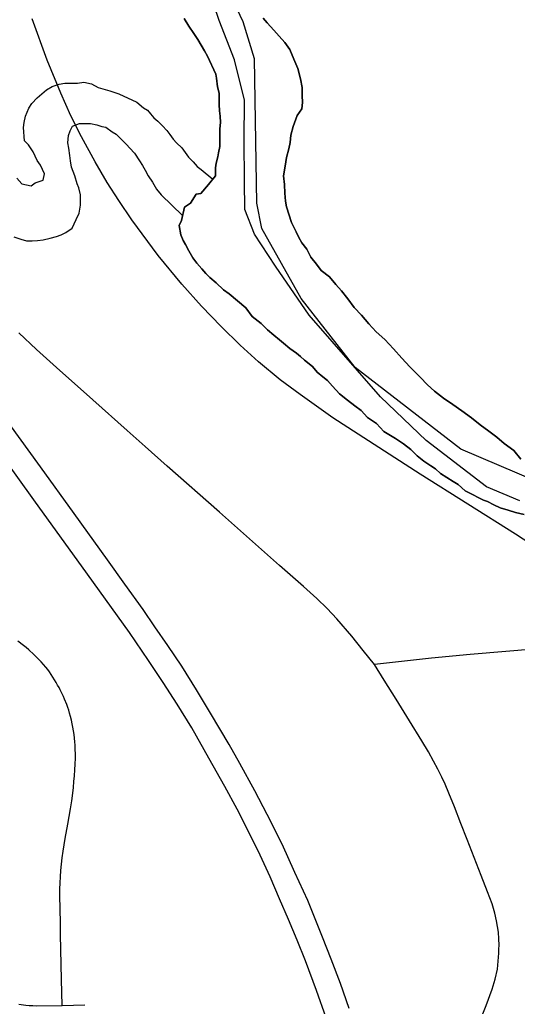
# Model space of a CAD drawing. Extents: x -59 to 82, y -3 to 49.
# Drawn here: x -13.6647 to -13.4259, y 33.4865 to 33.9593 of the extents above; entities that cross this region are included whole.
import ezdxf

# ---------------------------------------------------------------- set-up
doc = ezdxf.new("R2010")
doc.units = 0
for name, color, linetype in [('GM_X_City_Street', 7, 'Continuous'), ('GM_X_Corporation', 7, 'Continuous'), ('GM_X_County_Road', 7, 'Continuous'), ('GM_X_Major_River', 7, 'Continuous'), ('GM_X_Minor_River', 7, 'Continuous'), ('GM_X_Rail_Line', 7, 'Continuous'), ('GM_X_State_Route', 7, 'Continuous')]:
    doc.layers.add(name, color=color, linetype=linetype)

msp = doc.modelspace()

# ---------------------------------------------------------------- linework, layer by layer
at = {"layer": 'GM_X_City_Street'}
for points in [[(-13.64423, 33.48685), (-13.64459, 33.49939), (-13.64496, 33.51366), (-13.64506, 33.52093), (-13.64513, 33.52649), (-13.6454, 33.53961), (-13.64534, 33.54263), (-13.64523, 33.54561), (-13.64507, 33.5486), (-13.64487, 33.55158), (-13.64461, 33.55459), (-13.64423, 33.55772), (-13.6438, 33.56082), (-13.64332, 33.56391), (-13.64279, 33.56699), (-13.64151, 33.57376), (-13.64087, 33.57747), (-13.64028, 33.58119), (-13.63973, 33.58492), (-13.63923, 33.58864), (-13.63892, 33.59142), (-13.63865, 33.5942), (-13.63841, 33.59699), (-13.63823, 33.59978), (-13.63808, 33.60257), (-13.63798, 33.60538), (-13.63807, 33.61158), (-13.6382, 33.61332), (-13.63838, 33.61505), (-13.63859, 33.61678), (-13.63885, 33.6185), (-13.63915, 33.62022), (-13.6395, 33.62192), (-13.63988, 33.62362), (-13.64031, 33.62531), (-13.64077, 33.62699), (-13.64118, 33.62837), (-13.64163, 33.62972), (-13.6421, 33.63106), (-13.64315, 33.63371), (-13.64373, 33.635), (-13.64435, 33.63632), (-13.64524, 33.63812), (-13.64581, 33.63927), (-13.64651, 33.64045), (-13.64718, 33.64168), (-13.64793, 33.64298), (-13.6487, 33.64424), (-13.65036, 33.64672), (-13.65124, 33.64793), (-13.65213, 33.64908), (-13.65431, 33.65155), (-13.65546, 33.65276), (-13.65783, 33.65511), (-13.66032, 33.65734), (-13.66159, 33.65842), (-13.6629, 33.65947), (-13.66557, 33.66146)], [(-13.66505, 33.48753), (-13.66176, 33.4871), (-13.66011, 33.48694), (-13.65845, 33.48683), (-13.65682, 33.48676), (-13.64423, 33.48685), (-13.6334, 33.48713)]]:
    msp.add_lwpolyline(points, dxfattribs=at)
at = {"layer": 'GM_X_Corporation'}
for points in [[(-13.42466, 33.72882), (-13.44066, 33.73549), (-13.46972, 33.75759), (-13.49156, 33.77864), (-13.52574, 33.81778), (-13.54192, 33.84117), (-13.55195, 33.85663), (-13.55663, 33.86836), (-13.55679, 33.88203), (-13.557, 33.90141), (-13.55684, 33.92078), (-13.5616, 33.94011), (-13.56902, 33.95902), (-13.57411, 33.97416)], [(-13.12053, 33.50883), (-13.21351, 33.59195), (-13.21819, 33.62833), (-13.21162, 33.64621), (-13.18449, 33.68998), (-13.17216, 33.71443), (-13.16682, 33.73252), (-13.17216, 33.74834), (-13.18449, 33.76088), (-13.22333, 33.77609), (-13.25334, 33.78431), (-13.28683, 33.78718), (-13.31273, 33.78328), (-13.35177, 33.76663), (-13.38609, 33.74238), (-13.40767, 33.73416), (-13.45309, 33.75348), (-13.50375, 33.79259), (-13.52964, 33.82572), (-13.54855, 33.85922), (-13.55098, 33.87136), (-13.55197, 33.94051), (-13.55749, 33.95826), (-13.56598, 33.97631)]]:
    msp.add_lwpolyline(points, dxfattribs=at)
at = {"layer": 'GM_X_County_Road'}
for points in [[(-13.49444, 33.65024), (-13.49984, 33.65708), (-13.50535, 33.66392), (-13.51253, 33.67216), (-13.51723, 33.67715), (-13.52213, 33.6819), (-13.52845, 33.68765), (-13.53999, 33.69779), (-13.56876, 33.72326), (-13.59392, 33.74539), (-13.60455, 33.75475), (-13.61307, 33.7624), (-13.62961, 33.77713), (-13.64702, 33.79266), (-13.65661, 33.80128), (-13.66505, 33.8093)], [(-13.41632, 33.65776), (-13.4485, 33.65517), (-13.46711, 33.65339), (-13.48149, 33.65181), (-13.49444, 33.65024)], [(-13.43473, 33.51384), (-13.43468, 33.51574), (-13.43486, 33.51879), (-13.435, 33.52196), (-13.43594, 33.52746), (-13.43674, 33.53105), (-13.43803, 33.53562), (-13.44019, 33.54139), (-13.44328, 33.54916), (-13.4466, 33.55776), (-13.45005, 33.5664), (-13.45308, 33.57418), (-13.45613, 33.58204), (-13.45879, 33.58871), (-13.4606, 33.59295), (-13.46215, 33.59631), (-13.46402, 33.60012), (-13.46608, 33.60405), (-13.46854, 33.60837), (-13.47181, 33.61378), (-13.4776, 33.62331), (-13.48411, 33.63371), (-13.48984, 33.64286), (-13.49444, 33.65024)], [(-13.44642, 33.47281), (-13.44087, 33.4868), (-13.438, 33.49475), (-13.43652, 33.49956), (-13.43551, 33.50436), (-13.43505, 33.50816), (-13.43477, 33.51195), (-13.43473, 33.51384)]]:
    msp.add_lwpolyline(points, dxfattribs=at)
at = {"layer": 'GM_X_Major_River'}
for points in [[(-13.58579, 33.95996), (-13.58346, 33.95619), (-13.58113, 33.9528), (-13.57919, 33.94978), (-13.57764, 33.94714), (-13.57608, 33.9445), (-13.57453, 33.94186), (-13.57061, 33.93316), (-13.5702, 33.93127), (-13.56977, 33.92709), (-13.56897, 33.92406), (-13.56894, 33.92178), (-13.5689, 33.91874), (-13.56885, 33.9157), (-13.56844, 33.91305), (-13.5684, 33.91001), (-13.56873, 33.90696), (-13.56869, 33.90392), (-13.56862, 33.8986), (-13.56934, 33.89556), (-13.56969, 33.89365), (-13.57041, 33.8906), (-13.57075, 33.88832), (-13.5707, 33.88452), (-13.57406, 33.8803), (-13.5778, 33.87607), (-13.58007, 33.87566), (-13.58267, 33.87145), (-13.58568, 33.86952), (-13.58711, 33.86304), (-13.58822, 33.86074), (-13.5874, 33.85619), (-13.58622, 33.85355), (-13.58506, 33.85166), (-13.5835, 33.84864), (-13.58155, 33.84524), (-13.57962, 33.84261), (-13.5773, 33.83997), (-13.57537, 33.83772), (-13.57345, 33.83584), (-13.57037, 33.83322), (-13.56691, 33.82984), (-13.56423, 33.82797), (-13.55616, 33.82123), (-13.55307, 33.81708), (-13.54884, 33.81372), (-13.54576, 33.81071), (-13.54269, 33.80809), (-13.54, 33.80584), (-13.53808, 33.80435), (-13.53501, 33.80172), (-13.53194, 33.79948), (-13.53002, 33.79798), (-13.5281, 33.7961), (-13.52426, 33.79311), (-13.52195, 33.79048), (-13.51926, 33.78823), (-13.51695, 33.78636), (-13.51464, 33.78373), (-13.51117, 33.77997), (-13.50733, 33.77697), (-13.50388, 33.77435), (-13.50081, 33.77211), (-13.49773, 33.76873), (-13.49351, 33.76574), (-13.49004, 33.76198), (-13.4843, 33.75863), (-13.48046, 33.75602), (-13.47701, 33.7534), (-13.47393, 33.75039), (-13.47086, 33.74777), (-13.46741, 33.74553), (-13.46511, 33.74404), (-13.4628, 33.74179), (-13.45974, 33.73992), (-13.45668, 33.73806), (-13.45438, 33.73657)], [(-13.45438, 33.73657), (-13.45668, 33.73806), (-13.45974, 33.73992), (-13.4628, 33.74179), (-13.46511, 33.74404), (-13.46741, 33.74553), (-13.47086, 33.74777), (-13.47393, 33.75039), (-13.47701, 33.7534), (-13.48046, 33.75602), (-13.4843, 33.75863), (-13.49004, 33.76198), (-13.49351, 33.76574), (-13.49773, 33.76873), (-13.50081, 33.77211), (-13.50388, 33.77435), (-13.50733, 33.77697), (-13.51117, 33.77997), (-13.51464, 33.78373), (-13.51695, 33.78636), (-13.51926, 33.78823), (-13.52195, 33.79048), (-13.52426, 33.79311), (-13.5281, 33.7961), (-13.53002, 33.79798), (-13.53194, 33.79948), (-13.53501, 33.80172), (-13.53808, 33.80435), (-13.54, 33.80584), (-13.54269, 33.80809), (-13.54576, 33.81071), (-13.54884, 33.81372), (-13.55307, 33.81708), (-13.55616, 33.82123), (-13.56423, 33.82797), (-13.56691, 33.82984), (-13.57037, 33.83322), (-13.57345, 33.83584), (-13.57537, 33.83772), (-13.5773, 33.83997), (-13.57962, 33.84261), (-13.58155, 33.84524), (-13.5835, 33.84864), (-13.58506, 33.85166), (-13.58622, 33.85355), (-13.5874, 33.85619), (-13.58822, 33.86074), (-13.58711, 33.86304), (-13.58568, 33.86952), (-13.58267, 33.87145), (-13.58007, 33.87566), (-13.5778, 33.87607), (-13.57406, 33.8803), (-13.5707, 33.88452), (-13.57075, 33.88832), (-13.57041, 33.8906), (-13.56969, 33.89365), (-13.56934, 33.89556), (-13.56862, 33.8986), (-13.56869, 33.90392), (-13.56873, 33.90696), (-13.5684, 33.91001), (-13.56844, 33.91305), (-13.56885, 33.9157), (-13.5689, 33.91874), (-13.56894, 33.92178), (-13.56897, 33.92406), (-13.56977, 33.92709), (-13.5702, 33.93127), (-13.57061, 33.93316), (-13.57453, 33.94186), (-13.57608, 33.9445), (-13.57764, 33.94714), (-13.57919, 33.94978), (-13.58113, 33.9528), (-13.58346, 33.95619), (-13.58579, 33.95996)], [(-13.52693, 33.84932), (-13.52925, 33.85234), (-13.53081, 33.85498), (-13.53198, 33.85762), (-13.53315, 33.85989), (-13.53432, 33.86216), (-13.5367, 33.86973), (-13.53712, 33.87238), (-13.53755, 33.87618), (-13.53761, 33.88036), (-13.53805, 33.88453), (-13.53735, 33.8891), (-13.53665, 33.89329), (-13.53557, 33.89748), (-13.53485, 33.90053), (-13.53452, 33.90396), (-13.53344, 33.90815), (-13.53161, 33.91349), (-13.52938, 33.91656), (-13.52904, 33.91961), (-13.52909, 33.92302), (-13.52914, 33.92682), (-13.52996, 33.931), (-13.53116, 33.93592), (-13.53312, 33.94046), (-13.53508, 33.94499), (-13.53741, 33.94839), (-13.54011, 33.95139), (-13.54281, 33.9544), (-13.54589, 33.95778), (-13.54782, 33.96004)], [(-13.54782, 33.96004), (-13.54589, 33.95778), (-13.54281, 33.9544), (-13.54011, 33.95139), (-13.53741, 33.94839), (-13.53508, 33.94499), (-13.53312, 33.94046), (-13.53116, 33.93592), (-13.52996, 33.931), (-13.52914, 33.92682), (-13.52909, 33.92302), (-13.52904, 33.91961), (-13.52938, 33.91656), (-13.53161, 33.91349), (-13.53344, 33.90815), (-13.53452, 33.90396), (-13.53485, 33.90053), (-13.53557, 33.89748), (-13.53665, 33.89329), (-13.53735, 33.8891), (-13.53805, 33.88453), (-13.53761, 33.88036), (-13.53755, 33.87618), (-13.53712, 33.87238), (-13.5367, 33.86973), (-13.53432, 33.86216), (-13.53315, 33.85989), (-13.53198, 33.85762), (-13.53081, 33.85498), (-13.52925, 33.85234), (-13.52693, 33.84932)], [(-13.42417, 33.74872), (-13.42765, 33.75285), (-13.43225, 33.75622), (-13.43571, 33.75922), (-13.43954, 33.76221), (-13.44376, 33.7652), (-13.44798, 33.76857), (-13.45259, 33.77194), (-13.4568, 33.77492), (-13.4614, 33.77791), (-13.46562, 33.78128), (-13.46909, 33.78428), (-13.47255, 33.78804), (-13.47755, 33.79292), (-13.48141, 33.79705), (-13.48527, 33.80156), (-13.48951, 33.80607), (-13.49373, 33.80982), (-13.4972, 33.81358), (-13.50068, 33.81772), (-13.50415, 33.82148), (-13.50724, 33.82562), (-13.51033, 33.82938), (-13.51303, 33.83239), (-13.51612, 33.83615), (-13.51996, 33.83915), (-13.52228, 33.84216), (-13.52498, 33.84555), (-13.52693, 33.84932)], [(-13.52693, 33.84932), (-13.52498, 33.84555), (-13.52228, 33.84216), (-13.51996, 33.83915), (-13.51612, 33.83615), (-13.51303, 33.83239), (-13.51033, 33.82938), (-13.50724, 33.82562), (-13.50415, 33.82148), (-13.50068, 33.81772), (-13.4972, 33.81358), (-13.49373, 33.80982), (-13.48951, 33.80607), (-13.48527, 33.80156), (-13.48141, 33.79705), (-13.47755, 33.79292), (-13.47255, 33.78804), (-13.46909, 33.78428), (-13.46562, 33.78128), (-13.4614, 33.77791), (-13.4568, 33.77492), (-13.45259, 33.77194), (-13.44798, 33.76857), (-13.44376, 33.7652), (-13.43954, 33.76221), (-13.43571, 33.75922), (-13.43225, 33.75622), (-13.42765, 33.75285), (-13.42417, 33.74872)], [(-13.45438, 33.73657), (-13.45092, 33.73357), (-13.44748, 33.73171), (-13.44442, 33.73023), (-13.44213, 33.72912), (-13.44022, 33.72838), (-13.43716, 33.7269), (-13.4341, 33.72542), (-13.43029, 33.72432), (-13.42686, 33.72322), (-13.42267, 33.72213)], [(-13.42267, 33.72213), (-13.42686, 33.72322), (-13.43029, 33.72432), (-13.4341, 33.72542), (-13.43716, 33.7269), (-13.44022, 33.72838), (-13.44213, 33.72912), (-13.44442, 33.73023), (-13.44748, 33.73171), (-13.45092, 33.73357), (-13.45438, 33.73657)]]:
    msp.add_lwpolyline(points, dxfattribs=at)
at = {"layer": 'GM_X_Minor_River'}
for points in [[(-13.66598, 33.88337), (-13.66367, 33.88073), (-13.6591, 33.87965), (-13.65722, 33.88119), (-13.65344, 33.88238), (-13.65273, 33.88543), (-13.65468, 33.88958), (-13.65623, 33.89185), (-13.65819, 33.896), (-13.66051, 33.89939), (-13.66244, 33.90127), (-13.6629, 33.90773), (-13.66256, 33.91001), (-13.66184, 33.91306), (-13.66037, 33.91688), (-13.65888, 33.91917), (-13.65627, 33.92187), (-13.65401, 33.92379), (-13.65176, 33.92572), (-13.64912, 33.92727), (-13.64573, 33.92845), (-13.64307, 33.92887), (-13.6389, 33.92892), (-13.637, 33.92894), (-13.63397, 33.92936), (-13.63016, 33.92864), (-13.6271, 33.92678), (-13.62138, 33.92533), (-13.61718, 33.92386), (-13.6084, 33.91979), (-13.60532, 33.91716), (-13.60341, 33.91605), (-13.60186, 33.91417), (-13.60032, 33.91228), (-13.5984, 33.91078), (-13.59609, 33.90853), (-13.59416, 33.90628), (-13.59262, 33.90439), (-13.59107, 33.90213), (-13.58952, 33.90025), (-13.58683, 33.898), (-13.58528, 33.89574), (-13.58373, 33.89348), (-13.58142, 33.89123), (-13.57949, 33.88897), (-13.57758, 33.88748), (-13.57202, 33.88286)], [(-13.6675, 33.85523), (-13.66406, 33.85413), (-13.6614, 33.8534), (-13.65874, 33.85343), (-13.65608, 33.85346), (-13.65343, 33.85388), (-13.65002, 33.85468), (-13.647, 33.85547), (-13.64473, 33.85626), (-13.64247, 33.85743), (-13.63946, 33.85937), (-13.63762, 33.86357), (-13.63614, 33.86663), (-13.63543, 33.87043), (-13.63546, 33.87271), (-13.6355, 33.87537), (-13.63631, 33.87878), (-13.63709, 33.88068), (-13.63828, 33.88446), (-13.63986, 33.88862), (-13.64028, 33.89166), (-13.6407, 33.89431), (-13.64112, 33.89773), (-13.64154, 33.90038), (-13.64121, 33.90381), (-13.64048, 33.9061), (-13.63937, 33.90839), (-13.63597, 33.90957), (-13.63294, 33.90961), (-13.63066, 33.90963), (-13.62761, 33.90891), (-13.62532, 33.90818), (-13.62342, 33.90782), (-13.62035, 33.90558), (-13.61844, 33.90446), (-13.61536, 33.90146), (-13.61343, 33.89958), (-13.61189, 33.8977), (-13.60958, 33.89545), (-13.60725, 33.89168), (-13.6057, 33.88942), (-13.60453, 33.88715)], [(-13.60453, 33.88715), (-13.60297, 33.88451), (-13.60103, 33.88149), (-13.59909, 33.8781), (-13.59677, 33.87546), (-13.58657, 33.86548)]]:
    msp.add_lwpolyline(points, dxfattribs=at)
at = {"layer": 'GM_X_Rail_Line'}
msp.add_lwpolyline([(-13.3922, 33.69026), (-13.42688, 33.71272), (-13.47254, 33.7416), (-13.51438, 33.76851), (-13.53018, 33.77974), (-13.53968, 33.78677), (-13.55005, 33.79529), (-13.55893, 33.80331), (-13.56807, 33.81232), (-13.57745, 33.82207), (-13.58695, 33.83256), (-13.5983, 33.84638), (-13.61089, 33.86341), (-13.61706, 33.87267), (-13.62274, 33.88131), (-13.62842, 33.89118), (-13.63496, 33.90316), (-13.64014, 33.91328), (-13.64496, 33.92414), (-13.6515, 33.93993), (-13.65866, 33.95968)], dxfattribs=at)
at = {"layer": 'GM_X_State_Route'}
for points in [[(-13.5066, 33.4854), (-13.51077, 33.49746), (-13.51524, 33.50906), (-13.51932, 33.51958), (-13.52649, 33.53719), (-13.53263, 33.55068), (-13.53875, 33.56414), (-13.54592, 33.57843), (-13.55186, 33.58975), (-13.55901, 33.60284), (-13.56415, 33.61189), (-13.57308, 33.62698), (-13.57987, 33.6381), (-13.58689, 33.64943), (-13.59355, 33.65942), (-13.59982, 33.66837), (-13.60551, 33.67659), (-13.61418, 33.68877), (-13.62252, 33.70049), (-13.63854, 33.72269), (-13.65471, 33.74512), (-13.66982, 33.76601)], [(-13.51766, 33.4809), (-13.52235, 33.49406), (-13.52749, 33.50831), (-13.5315, 33.51822), (-13.53574, 33.5281), (-13.54001, 33.53798), (-13.54456, 33.54861), (-13.54934, 33.55894), (-13.55426, 33.569), (-13.56038, 33.58101), (-13.56626, 33.59182), (-13.57389, 33.6054), (-13.58215, 33.61995), (-13.58917, 33.63124), (-13.59584, 33.64165), (-13.60286, 33.65225), (-13.61202, 33.66571), (-13.63212, 33.69359), (-13.65782, 33.72919), (-13.67944, 33.75913)]]:
    msp.add_lwpolyline(points, dxfattribs=at)

doc.saveas('drawing.dxf')
